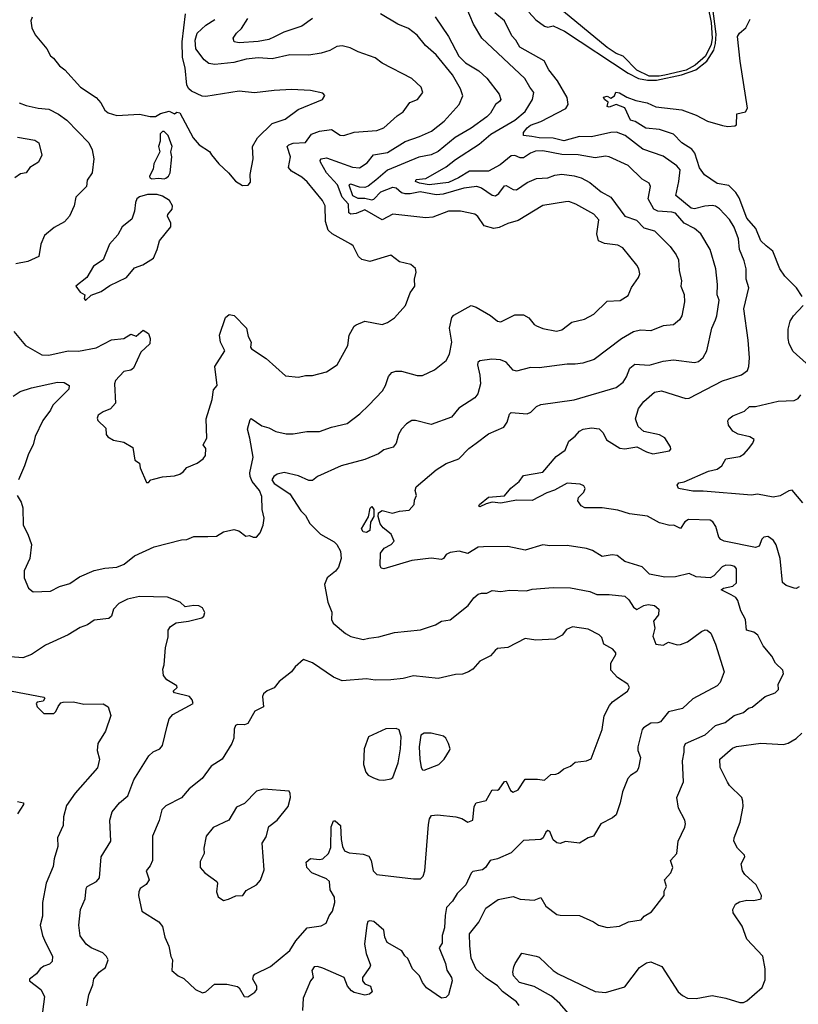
# Model space of a CAD drawing. Extents: x 1552033 to 1694788, y 811965 to 917215.
# Tile 320 of 632: x 1614307 to 1618770, y 882201 to 887841. Entities that reach past the tile are written whole.
import ezdxf

# ---------------------------------------------------------------- set-up
doc = ezdxf.new("R2010")
doc.units = 0

msp = doc.modelspace()

# ---------------------------------------------------------------- linework, layer by layer
at = {"layer": '0CON20XD'}
for points in [[(1617224.8, 887885), (1617265, 887840.7), (1617315, 887803.9), (1617335, 887798.8), (1617365, 887806.7), (1617430, 887775), (1617794.5, 887534.5), (1617854.3, 887505), (1617905, 887495.5), (1617957.5, 887495), (1618100, 887525), (1618183.1, 887555), (1618245, 887604.6), (1618285, 887667.1), (1618295.3, 887705.3), (1618298.2, 887758.2), (1618264.6, 888025)], [(1618231.4, 888015), (1618269.3, 887825), (1618276.5, 887735), (1618270, 887700), (1618237.6, 887632.4), (1618179, 887581), (1618127, 887553), (1618005, 887524.4), (1617972.3, 887517.7), (1617915, 887517.2)], [(1617169.2, 882195), (1617154, 882215), (1617073.6, 882273.6), (1617045, 882306.5), (1616980.7, 882350.7), (1616922.8, 882402.8), (1616895, 882465.8), (1616886.8, 882536.8), (1616886.1, 882605), (1616938.6, 882671.4), (1616978.8, 882751.2), (1617048.9, 882801.1), (1617135, 882819.4), (1617175, 882803.3), (1617255, 882798.1), (1617295, 882813.3), (1617322.8, 882762.8), (1617385, 882715.8), (1617405, 882710.8), (1617515, 882710), (1617595, 882673.8), (1617624.1, 882654.1), (1617675, 882641.2), (1617745, 882649.1), (1617797.4, 882672.6), (1617868.8, 882685), (1617886.2, 882705), (1617929.1, 882730.9), (1618000, 882825), (1618000.7, 882849.3), (1618013.3, 882875), (1618002.5, 882915), (1618040, 882955), (1618050, 882985), (1618036.7, 883025), (1618074.3, 883065), (1618080.8, 883135), (1618118.8, 883215), (1618123.8, 883235), (1618119.2, 883255), (1618083.5, 883325), (1618074.4, 883385.6), (1618111.5, 883475), (1618105.7, 883595), (1618116.2, 883645), (1618116, 883675), (1618124, 883695), (1618235, 883744.5), (1618295, 883797.5), (1618350, 883815), (1618402, 883855), (1618455, 883872.7), (1618485, 883896.7), (1618506.1, 883903.9), (1618579.4, 883965), (1618637.5, 883985), (1618655.6, 884005), (1618654.5, 884035.5), (1618684, 884095), (1618681.2, 884115), (1618638.6, 884155), (1618618.6, 884195), (1618568.6, 884255), (1618537.1, 884315), (1618515, 884333.5), (1618473.6, 884345), (1618466.4, 884405), (1618440, 884455), (1618423.2, 884515), (1618411.5, 884531.5), (1618385, 884546.4), (1618326.7, 884575), (1618340, 884585), (1618395, 884596.8), (1618415.4, 884615), (1618415.5, 884695), (1618405, 884708.9), (1618385, 884714.5), (1618355, 884716.1), (1618332.4, 884707.6), (1618285.6, 884655), (1618265, 884643.8), (1618185, 884649.2), (1618145, 884668), (1618065, 884650.5), (1618005, 884648.2), (1617916, 884666), (1617875, 884707.1), (1617775, 884737.5), (1617732.1, 884772.1), (1617703.6, 884776.4), (1617645, 884765.7), (1617589.8, 884799.8), (1617555, 884811.5), (1617445, 884829.4), (1617345, 884827.1), (1617305, 884833.1), (1617205, 884803.3), (1617105, 884823.5), (1616965, 884821.5), (1616935, 884819.4), (1616875, 884783.3), (1616826.7, 884796.7), (1616775, 884789.2), (1616752.1, 884777.9), (1616735.7, 884754.3), (1616725, 884748.8), (1616665, 884756.5), (1616555, 884743.1), (1616395, 884695.8), (1616379.7, 884699.7), (1616372.5, 884715), (1616375.6, 884785), (1616396.9, 884813.1), (1616436, 884835), (1616453.8, 884855), (1616437.1, 884895), (1616390.8, 884930.8), (1616373, 884953), (1616362.6, 884995), (1616363.9, 885016.1), (1616385, 885029.1), (1616444.4, 885014.4), (1616485, 885026), (1616538.8, 885031.2), (1616568.8, 885065), (1616570.7, 885089.3), (1616582.5, 885115), (1616573.3, 885145), (1616580, 885165), (1616695, 885262), (1616751.9, 885298.1), (1616825, 885325.7), (1616880.8, 885385), (1616924.3, 885415), (1616995, 885468.9), (1617082.8, 885507.2), (1617101.9, 885535), (1617115, 885582.5), (1617125, 885591.2), (1617215, 885582.9), (1617236.8, 885593.2), (1617270, 885625), (1617295, 885636.5), (1617485, 885663.8), (1617725.4, 885734.6), (1617765, 885764.3), (1617785.2, 885794.8), (1617805, 885845.7), (1617832.6, 885867.4), (1617915, 885863.2), (1617995, 885885.9), (1618055, 885892.5), (1618175, 885878.1), (1618197.2, 885882.8), (1618224.6, 885905.4), (1618246.2, 885943.8), (1618274.5, 886075), (1618295, 886121.2), (1618303.3, 886145), (1618315.4, 886235), (1618304.5, 886265.5), (1618307.3, 886325), (1618297.7, 886415), (1618263.8, 886525), (1618211.1, 886615), (1618175.6, 886645), (1618115.5, 886675.5), (1618065, 886732.5), (1618045, 886739.5), (1617964.8, 886744.8), (1617942.3, 886755), (1617910, 886815), (1617922.9, 886885), (1617915.3, 886905.3), (1617875, 886927.8), (1617795, 887005.4), (1617685, 887056.2), (1617665, 887059.6), (1617605, 887050), (1617507.8, 887067.8), (1617415, 887069.3), (1617305, 887090), (1617262.7, 887087.3), (1617235, 887076.8), (1617195, 887050), (1617175, 887050.8), (1617145, 887064), (1617125, 887061), (1617060.1, 887009.9), (1616995, 886974.3), (1616885, 886973.1), (1616823.1, 886935), (1616765, 886908.7), (1616655, 886894.9), (1616598, 886905), (1616576, 886915), (1616580, 886925), (1616635, 886931.6), (1616751.4, 886998.6), (1616805, 887040.8), (1616941.5, 887128.5), (1617006.9, 887185), (1617144.5, 887265.5), (1617204.3, 887315.7), (1617246.2, 887385), (1617254.5, 887425), (1617231.2, 887455), (1617202.5, 887505), (1616955.4, 887735.4), (1616909.1, 887815), (1616865.6, 887915)], [(1617915, 887517.2), (1617845, 887552.7), (1617765, 887631.9), (1617725, 887648), (1617675, 887681.4), (1617390.9, 887915)], [(1614274.7, 886054.7), (1614340, 885975), (1614435, 885921.4), (1614475, 885918.9), (1614585, 885943.8), (1614645, 885942.5), (1614745, 885962.3), (1614833.4, 886006.6), (1614905, 886014.2), (1614945, 886040), (1614975, 886027.5), (1615015, 886062.5), (1615045, 886043.3), (1615055.8, 886015), (1615054, 885985), (1615002.3, 885937.7), (1614958.8, 885845), (1614945.4, 885834.6), (1614904.6, 885825.4), (1614855.8, 885775), (1614850, 885755), (1614856, 885645), (1614827.2, 885612.8), (1614785, 885594.4), (1614758, 885575), (1614752.2, 885557.8), (1614755.5, 885545.5), (1614802, 885502), (1614803.8, 885465), (1614812.7, 885452.7), (1614845, 885433.3), (1614905, 885421.2), (1614955, 885390), (1614968.3, 885318.3), (1614995, 885300), (1614997.5, 885275), (1615035, 885190), (1615045, 885190), (1615060, 885205), (1615075, 885210), (1615125, 885222), (1615195, 885228.8), (1615225, 885238.8), (1615245, 885251.2), (1615265, 885276), (1615325, 885300), (1615358.8, 885325), (1615372, 885345), (1615374.2, 885385), (1615359.2, 885405), (1615380, 885445), (1615376, 885555), (1615410, 885665), (1615418.3, 885721.7), (1615440, 885745), (1615426.2, 885855), (1615483.3, 885945), (1615457.5, 885995), (1615453.3, 886035), (1615487.5, 886135), (1615508.3, 886151.7), (1615536.4, 886146.4), (1615607.5, 886075), (1615616.1, 886026.1), (1615633.8, 885995), (1615630, 885965), (1615636.7, 885955), (1615720.5, 885900.5), (1615831.7, 885801.7), (1615905, 885794.4), (1615945, 885802.5), (1615985, 885802.5), (1616065, 885824.2), (1616126.2, 885865), (1616187.5, 885975), (1616195, 886033.3), (1616224.2, 886085), (1616235, 886094), (1616285.9, 886114.1), (1616385, 886095.8), (1616415, 886106), (1616455, 886134), (1616519.2, 886205), (1616545, 886277.5), (1616572.5, 886315), (1616570, 886355), (1616580, 886395), (1616576.1, 886416.1), (1616548.8, 886438.8), (1616485, 886454), (1616435, 886492.5), (1616315, 886456.9), (1616268.3, 886468.3), (1616249.2, 886485), (1616218, 886545), (1616205.5, 886555.5), (1616098, 886615), (1616076.1, 886636.1), (1616060.9, 886685), (1616057.8, 886775), (1616043.1, 886805), (1615955, 886913.3), (1615925, 886938.9), (1615864.3, 886974.3), (1615847.1, 886995), (1615859.8, 887055), (1615840, 887115), (1615849.2, 887125), (1615875, 887134), (1615945, 887136.9), (1615978.9, 887185), (1616025, 887202.2), (1616095, 887211.5), (1616145, 887180), (1616165, 887177.1), (1616225, 887196.7), (1616355, 887207.5), (1616395, 887221.8), (1616470.1, 887289.9), (1616505.7, 887314.3), (1616543.9, 887366.1), (1616587.5, 887385), (1616617.5, 887425), (1616609.2, 887455), (1616554.3, 887505), (1616385, 887593.1), (1616345, 887621.9), (1616247.2, 887657.2), (1616200.9, 887680.9), (1616155, 887691.9), (1616125, 887688.6), (1616085, 887664.4), (1616035, 887649.1), (1615965, 887638.9), (1615855, 887640.4), (1615755, 887617.5), (1615675, 887622.2), (1615605, 887615.9), (1615535, 887595.2), (1615425, 887584.8), (1615391.2, 887591.2), (1615365, 887611.8), (1615316.2, 887675), (1615312.5, 887725), (1615325, 887764.4), (1615375, 887809.5), (1615425, 887842.3)], [(1614293.3, 885115), (1614316.7, 885076.7), (1614325.4, 885045.4), (1614327.1, 884945), (1614354, 884895), (1614375.8, 884835), (1614365.8, 884755), (1614333.3, 884685), (1614333.9, 884643.9), (1614357.5, 884585), (1614385, 884564), (1614485, 884567.1), (1614535, 884594.2), (1614595, 884612), (1614650.7, 884649.3), (1614734.6, 884685.4), (1614795, 884699.4), (1614863.3, 884705), (1614907.1, 884722.9), (1614965, 884769.4), (1615078.3, 884821.7), (1615235, 884860.8), (1615265, 884863.3), (1615305, 884880), (1615385, 884880), (1615435, 884883.3), (1615475, 884908), (1615535, 884920.8), (1615564.2, 884914.2), (1615603, 884883), (1615625, 884886.7), (1615645, 884877.5), (1615665, 884877.5), (1615685, 884902.5), (1615702.5, 884945), (1615708.5, 884985), (1615697.5, 885035), (1615695, 885110), (1615681.8, 885145), (1615639.4, 885195), (1615627.5, 885225), (1615626.5, 885245), (1615644.7, 885335.3), (1615626.9, 885445), (1615612.8, 885495), (1615628.1, 885551.9), (1615635, 885556), (1615695, 885514.6), (1615735, 885503.8), (1615775, 885482.2), (1615835, 885469.4), (1615875, 885468.1), (1615952.7, 885482.7), (1616025, 885482.9), (1616095, 885507.1), (1616185, 885528), (1616257, 885583), (1616307.7, 885632.3), (1616386.9, 885715), (1616404.5, 885745), (1616422, 885798), (1616440, 885820), (1616462.2, 885827.8), (1616495, 885828.2), (1616585, 885803.3), (1616616.4, 885803.6), (1616684.4, 885835.6), (1616750.7, 885889.3), (1616770.6, 885925), (1616783.8, 885995), (1616770.4, 886075), (1616783.5, 886135), (1616795, 886148.9), (1616895, 886204), (1616923.3, 886195), (1617006.1, 886146.1), (1617045, 886114.2), (1617065, 886111.4), (1617145, 886151.1), (1617195, 886150.8), (1617225, 886134), (1617255, 886096), (1617268.3, 886088.3), (1617305, 886073.1), (1617383, 886057), (1617414.5, 886065.5), (1617472.1, 886107.9), (1617545, 886125.8), (1617597.1, 886155), (1617675, 886228.6), (1617748, 886232), (1617795, 886262), (1617813.2, 886306.8), (1617854.2, 886365), (1617861.4, 886385), (1617855.8, 886415), (1617844.2, 886435), (1617764.2, 886535), (1617735, 886550.6), (1617659.1, 886559.1), (1617624.4, 886575), (1617615.5, 886615), (1617626.7, 886695), (1617597.3, 886727.3), (1617495.3, 886785.3), (1617455, 886799.3), (1617435, 886798.7), (1617305, 886777.5), (1617165, 886690.4), (1617105, 886673.3), (1617055, 886650), (1617025, 886644.5), (1616970, 886660), (1616933.9, 886713.9), (1616916.5, 886726.5), (1616833.6, 886743.6), (1616765.3, 886744.7), (1616675, 886710.6), (1616635, 886705.7), (1616445, 886727.5), (1616385, 886693.9), (1616285, 886752.7), (1616235, 886731.7), (1616205, 886726.8), (1616194.7, 886735), (1616191.1, 886785), (1616156.2, 886825), (1616128.7, 886895), (1616066.6, 886965), (1616032.2, 887025), (1616028.8, 887035), (1616034.4, 887045), (1616065, 887050), (1616215, 886997.3), (1616255, 886993.1), (1616298.5, 887021.5), (1616335, 887066.5), (1616415, 887081.4), (1616516.8, 887143.2), (1616598.3, 887171.7), (1616667.4, 887202.6), (1616740.6, 887259.4), (1616825.6, 887355), (1616846.7, 887405), (1616834.6, 887445), (1616788, 887525), (1616695, 887640.5), (1616633.6, 887693.6), (1616585, 887751.9), (1616535, 887790), (1616475.5, 887815.5), (1616375, 887874.5)], [(1614378.8, 887855), (1614371.2, 887835), (1614376.2, 887795), (1614396.7, 887755), (1614464, 887674), (1614483.3, 887635), (1614501.2, 887621.2), (1614535, 887576.2), (1614566.2, 887555), (1614656.2, 887455), (1614745.5, 887395), (1614772.5, 887365), (1614795, 887323.8), (1614815, 887308), (1614865, 887292.5), (1614995, 887300), (1615055, 887287.5), (1615085, 887287.5), (1615115, 887303.8), (1615165, 887316.7), (1615195, 887302.5), (1615208.3, 887311.7), (1615225, 887307.5), (1615301.2, 887165), (1615336.7, 887125), (1615395.7, 887085.7), (1615407.1, 887067.1), (1615448.8, 887015), (1615504.2, 886964.2), (1615545, 886916.7), (1615585, 886891.2), (1615617, 886893), (1615629.3, 886910.7), (1615628.8, 886955), (1615645.6, 887045), (1615642, 887115), (1615670, 887165), (1615755, 887246.7), (1615828, 887272), (1615903.6, 887326.4), (1616042.5, 887385), (1616057, 887407), (1616045, 887420), (1615975, 887435.7), (1615865, 887440.5), (1615765, 887436.5), (1615652.8, 887422.8), (1615565, 887431.2), (1615375, 887400.6), (1615353.6, 887403.6), (1615291.7, 887431.7), (1615276, 887445), (1615265.6, 887465.6), (1615255.5, 887565), (1615240.3, 887625), (1615238.5, 887715), (1615257, 887875)], [(1615985, 887849.1), (1615925, 887804.6), (1615820.5, 887769.5), (1615767.2, 887742.8), (1615735, 887728.4), (1615675, 887717), (1615565, 887709.6), (1615536.2, 887715), (1615530.8, 887735), (1615550.5, 887765), (1615578.3, 887791.7), (1615615, 887848.5)], [(1616688, 887858), (1616764.8, 887744.8), (1616825, 887632.7), (1616861.5, 887595), (1616938.2, 887548.2), (1616985, 887506.5), (1617055.8, 887415), (1617064.3, 887385), (1617057.5, 887372.5), (1617034.2, 887355.8), (1617006.2, 887305), (1616985.5, 887285), (1616895, 887219.1), (1616802.7, 887167.3), (1616705, 887086.8), (1616665, 887067.1), (1616595, 887053.4), (1616415, 886978.8), (1616348.6, 886921.4), (1616305, 886886.8), (1616285, 886879.6), (1616255, 886882), (1616205, 886899.7), (1616194.1, 886895), (1616215, 886834.6), (1616245, 886818.4), (1616285, 886818), (1616325, 886809.4), (1616337.1, 886812.9), (1616377.8, 886855), (1616445, 886881.8), (1616465, 886878.1), (1616495, 886851.4), (1616515.6, 886845.6), (1616545, 886844.8), (1616602.8, 886857.2), (1616695, 886840.3), (1616736.9, 886843.1), (1616855, 886877.4), (1616925, 886887.1), (1616955, 886877.6), (1617015, 886836.2), (1617035, 886832.9), (1617053.3, 886845), (1617085, 886889.2), (1617095, 886891.4), (1617135, 886868.5), (1617155, 886866.7), (1617215, 886908.2), (1617268.3, 886931.7), (1617335, 886935.5), (1617375, 886950.4), (1617415, 886956.2), (1617485, 886946.9), (1617525, 886934.6), (1617575, 886908.2), (1617639.4, 886855), (1617695.3, 886825.3), (1617775.7, 886715), (1617843.1, 886693.1), (1617885, 886648.5), (1617945, 886631.5), (1618035, 886542.9), (1618070, 886495), (1618082.2, 886465), (1618086.5, 886405), (1618100, 886345), (1618096.5, 886315), (1618115, 886267.5), (1618117.8, 886225), (1618102.5, 886145), (1618088.8, 886121.2), (1618055, 886094.3), (1617995, 886088.1), (1617925, 886059.4), (1617865, 886062.7), (1617825, 886053.6), (1617756.4, 886013.6), (1617600, 885895), (1617535, 885874.4), (1617491.3, 885868.7)], [(1617242.8, 887172.8), (1617195, 887178.8), (1617195.4, 887195), (1617215, 887222.5), (1617235, 887237), (1617295, 887257.2), (1617436.6, 887333.4), (1617451.4, 887355), (1617444.3, 887395), (1617390.2, 887490.2), (1617340.7, 887555), (1617313.3, 887605), (1617173.3, 887683.3), (1617150.2, 887725), (1617128.6, 887748.6), (1617085, 887835.2), (1617030, 887880)], [(1618791.8, 886255), (1618758.9, 886305), (1618692.8, 886372.8), (1618664.2, 886415), (1618624.2, 886515), (1618585, 886546.5), (1618554.2, 886574.2), (1618525.9, 886645), (1618475, 886703.5), (1618430.5, 886820.5), (1618411.8, 886851.8), (1618371.3, 886891.3), (1618303.8, 886903.8), (1618232.3, 886952.3), (1618202.9, 886992.9), (1618176.9, 887076.9), (1618159.6, 887099.6), (1618101.8, 887135), (1618054.3, 887185), (1617975, 887211.5), (1617895, 887219.7), (1617835, 887257.5), (1617808.6, 887265), (1617775.9, 887335.9), (1617725, 887355.5), (1617685, 887340), (1617674.5, 887344.5), (1617679.1, 887369.1), (1617658.6, 887385), (1617652.9, 887397.1), (1617675, 887402.9), (1617695, 887391.2), (1617716.7, 887405), (1617724.2, 887425.8), (1617745, 887423.1), (1617787, 887397), (1617838, 887378), (1617904, 887365), (1617952.7, 887342.7), (1618102, 887325), (1618185, 887294.6), (1618249.4, 887259.4), (1618334.4, 887235.6), (1618365, 887230), (1618405, 887232.9), (1618415, 887238.8), (1618417.4, 887302.6), (1618466.6, 887313.4), (1618478.2, 887335), (1618435.5, 887604.5), (1618421.5, 887745), (1618432.1, 887765), (1618469.6, 887795), (1618494.1, 887845)], [(1614305, 887366), (1614345, 887350), (1614412.5, 887335), (1614475, 887329.4), (1614530.5, 887300.5), (1614578.1, 887265), (1614703.1, 887135), (1614723.1, 887095), (1614733.1, 887045), (1614723.8, 886965), (1614695, 886922.5), (1614690, 886885), (1614628.8, 886825), (1614620, 886775), (1614593.8, 886715), (1614565, 886684), (1614505, 886651.2), (1614450, 886605), (1614428, 886555), (1614418, 886485), (1614355, 886456.1), (1614285, 886443.1)], [(1614295, 887168.9), (1614395, 887151.4), (1614418, 887135), (1614434.2, 887065), (1614414.5, 887025.5), (1614365.7, 886994.3), (1614345, 886964.3), (1614311.3, 886958.7), (1614280, 886935)], [(1615135, 886928.8), (1615145, 886933.8), (1615160, 886945), (1615170, 886965), (1615180, 887055), (1615173.8, 887085), (1615180.8, 887115), (1615158.3, 887178.3), (1615135, 887200), (1615125, 887200), (1615113, 887187), (1615113.3, 887145), (1615103.8, 887115), (1615111.2, 887085), (1615076.7, 887015), (1615072.5, 886985), (1615051.2, 886945), (1615053.3, 886935), (1615065, 886930), (1615105, 886933.3), (1615135, 886928.8)], [(1618775, 884593.3), (1618757.3, 884582.7), (1618745, 884584.2), (1618700.7, 884600.7), (1618678.1, 884618.1), (1618664.7, 884754.7), (1618643.5, 884833.5), (1618627.7, 884857.7), (1618605, 884875.5), (1618595, 884880.5), (1618572.8, 884877.2), (1618561.5, 884865), (1618545.5, 884825), (1618525, 884818.5), (1618344.3, 884854.3), (1618325, 884863.8), (1618315, 884877.5), (1618297.4, 884937.4), (1618279.4, 884965), (1618265, 884973.6), (1618140.9, 884979.1), (1618118.8, 884965), (1618095, 884926.7), (1618056.4, 884946.4), (1618034.1, 884944.1), (1617975, 884960), (1617905, 884997.5), (1617801.3, 885011.3), (1617735, 885032.5), (1617645, 885045.8), (1617545.9, 885045.9), (1617525, 885056.7), (1617506.2, 885085), (1617510, 885105), (1617540, 885135), (1617548, 885155), (1617541.2, 885171.2), (1617519.8, 885179.8), (1617445, 885185.5), (1617373.1, 885146.9), (1617328.8, 885131.2), (1617245, 885086.7), (1617155, 885089), (1617065, 885070.9), (1617015, 885078.2), (1616981.1, 885068.9), (1616945, 885050), (1616939.2, 885055), (1616942.4, 885065), (1616995, 885106.9), (1617086.8, 885113.2), (1617122.1, 885157.9), (1617170, 885195), (1617195, 885230), (1617305, 885250), (1617381.8, 885338.2), (1617434.3, 885375.7), (1617455, 885426.7), (1617491.2, 885455), (1617515, 885483.8), (1617537.5, 885495), (1617585, 885503.8), (1617627.7, 885497.7), (1617651.2, 885475), (1617670, 885435), (1617747.7, 885387.7), (1617775, 885382.9), (1617845, 885394), (1617900, 885365), (1617935, 885354.4), (1618030.7, 885370.7), (1618039.7, 885380.3), (1618037.5, 885395), (1618005, 885446.9), (1617975, 885463.3), (1617885, 885483.1), (1617851.1, 885511.1), (1617836.9, 885555), (1617854.4, 885615), (1617884, 885655), (1617945, 885707.5), (1617985.8, 885715.8), (1618125, 885672.2), (1618145, 885673.3), (1618335, 885772.5), (1618443.2, 885806.8), (1618478, 885832), (1618486.7, 885855), (1618490, 885905), (1618482.7, 886005), (1618457.3, 886185), (1618486.7, 886305), (1618471.2, 886355), (1618470.5, 886415), (1618459.7, 886459.7), (1618432.3, 886525), (1618426.9, 886586.9), (1618402.4, 886652.4), (1618375, 886695.8), (1618318.3, 886758.3), (1618295, 886773.1), (1618275, 886777.5), (1618233.6, 886773.6), (1618175, 886758), (1618155, 886761.3), (1618067.5, 886835), (1618085.8, 886915), (1618091.8, 886981.8), (1618073.6, 887003.6), (1617995, 887060.5), (1617879.4, 887099.4), (1617777.7, 887177.7), (1617727.1, 887197.1), (1617695, 887195.2), (1617585, 887169.7), (1617515, 887172.4), (1617425, 887148.1), (1617365, 887162.2), (1617285, 887164.1), (1617242.8, 887172.8)], [(1614685, 886233.3), (1614716.7, 886263.3), (1614775.4, 886284.6), (1614825, 886318.6), (1614918.8, 886365), (1614965, 886420), (1615013.6, 886436.4), (1615074.2, 886475.8), (1615096.2, 886525), (1615108, 886575), (1615172.9, 886655), (1615174.2, 886675), (1615154.4, 886715), (1615155.8, 886725), (1615182, 886755), (1615184, 886775), (1615165.7, 886805.7), (1615125, 886830.4), (1615095, 886840), (1615039.4, 886840.6), (1614995, 886827.3), (1614978.1, 886815), (1614970.4, 886795), (1614966.1, 886745), (1614950.8, 886699.2), (1614894.6, 886655.4), (1614870.6, 886609.4), (1614822.2, 886555), (1614786, 886465), (1614731.1, 886428.9), (1614692.5, 886365), (1614630, 886315), (1614655, 886280), (1614680, 886265), (1614677.5, 886245), (1614685, 886233.3)], [(1618815, 885873.3), (1618740.9, 885940.9), (1618716.9, 885985), (1618710.6, 886015), (1618711.7, 886068.3), (1618722, 886115), (1618742, 886145), (1618797.8, 886205)], [(1617491.3, 885868.7), (1617445, 885868.5), (1617285, 885847.5), (1617235, 885848.5), (1617155, 885827.1), (1617135, 885834.2), (1617095, 885878.6), (1617063.4, 885893.4), (1617012.6, 885897.4), (1616943.6, 885886.4), (1616933.1, 885876.9), (1616931.2, 885865), (1616944.6, 885805), (1616948, 885755), (1616932.7, 885697.3), (1616915, 885674.3), (1616825, 885615.7), (1616781.2, 885565), (1616665, 885523.3), (1616575, 885545.6), (1616554.5, 885545.5), (1616525, 885527.1), (1616495, 885495.8), (1616478.5, 885465), (1616465.4, 885414.6), (1616447.8, 885392.2), (1616395, 885376.9), (1616364, 885355), (1616285, 885321.2), (1616150, 885285), (1616015, 885224.6), (1615985, 885201.9), (1615965, 885201.8), (1615905, 885228.1), (1615823.3, 885246.7), (1615782.6, 885237.4), (1615764.8, 885225.2), (1615752.8, 885205), (1615765, 885184.1), (1615854.8, 885124.8), (1615918.7, 885028.7), (1615945, 885001.2), (1615970, 884955), (1616032, 884895), (1616109.5, 884849.5), (1616125, 884834.2), (1616146.2, 884796.2), (1616149.5, 884755), (1616133.9, 884706.1), (1616117.3, 884682.7), (1616070, 884645), (1616054, 884605), (1616074, 884505), (1616096.6, 884446.6), (1616094.5, 884405), (1616104.5, 884385), (1616174.6, 884324.6), (1616205, 884308.6), (1616275, 884290.6), (1616308.8, 884298.8), (1616365, 884306.7), (1616455, 884330), (1616604.3, 884345.7), (1616690, 884375), (1616725, 884395.7), (1616775, 884402.9), (1616878, 884485), (1616910.7, 884529.3), (1616935, 884550), (1616953.2, 884556.8), (1616985, 884555.6), (1617015, 884571.8), (1617065, 884565.5), (1617115, 884573.8), (1617211.3, 884568.7), (1617245, 884579.6), (1617365, 884589.1), (1617465, 884586.4), (1617575, 884566.2), (1617615, 884548.2), (1617685, 884548.9), (1617775, 884538.2), (1617798.8, 884518.8), (1617825, 884475.6), (1617845, 884461.9), (1617885, 884486.2), (1617908.3, 884491.7), (1617945.9, 884485.9), (1617970.5, 884465), (1617967.8, 884432.2), (1617940, 884395), (1617946.7, 884355), (1617935, 884310), (1617953.8, 884265), (1617995, 884257.8), (1618025, 884276.2), (1618075, 884260.5), (1618095, 884263.1), (1618135, 884276.9), (1618215, 884335.8), (1618235, 884345.8), (1618247.5, 884345), (1618267.4, 884327.4), (1618294.3, 884265), (1618343.9, 884106.1), (1618322, 884045), (1618304, 884025), (1618165, 883950), (1618105, 883896.4), (1618025, 883876.7), (1617980.8, 883819.2), (1617965, 883812.9), (1617925, 883812.2), (1617881.9, 883785), (1617874.6, 883775), (1617849.5, 883675), (1617850, 883655), (1617864.4, 883615), (1617854.5, 883555), (1617845, 883534.4), (1617807.4, 883512.6), (1617792.5, 883495), (1617761.7, 883418.3), (1617749.1, 883355), (1617725, 883287.1), (1617705, 883269.2), (1617638, 883235), (1617595, 883163.8), (1617565, 883153.8), (1617515, 883123.8), (1617435, 883133.1), (1617405, 883122), (1617385, 883125.8), (1617365, 883142.5), (1617345, 883191.2), (1617335, 883196), (1617322.9, 883187.1), (1617307.7, 883155), (1617295, 883146), (1617195, 883140.3), (1617125, 883069.4), (1617045, 883034.2), (1617003.3, 883025), (1616977.5, 882985), (1616958.9, 882971.1), (1616905, 882961.1), (1616895, 882951.9), (1616865.1, 882884.9), (1616815, 882835.9), (1616788.5, 882791.5), (1616754.4, 882755), (1616745, 882710), (1616741.1, 882638.9), (1616728.6, 882595), (1616728.6, 882551.4), (1616711.1, 882525), (1616748.6, 882435), (1616755.8, 882395.8), (1616781.2, 882355), (1616785.8, 882335), (1616764.2, 882255.8), (1616750, 882240), (1616725, 882235.7), (1616638.2, 882295), (1616615.3, 882325.3), (1616598.9, 882365), (1616558, 882405), (1616532.5, 882462.5), (1616515, 882478.6), (1616498, 882508), (1616413.5, 882555), (1616400.5, 882585), (1616395, 882626.2), (1616336.7, 882675), (1616315, 882680), (1616303.3, 882675), (1616296.2, 882655), (1616284, 882545), (1616292.9, 882492.9), (1616317.1, 882425), (1616315, 882413.3), (1616272.5, 882355), (1616272.5, 882335), (1616285, 882317.5), (1616317.5, 882305), (1616327, 882273), (1616311.7, 882258.3), (1616285, 882253.3), (1616225, 882268.8), (1616208.6, 882278.6), (1616186.2, 882305), (1616167.5, 882355), (1616045, 882408.1), (1616015, 882416.9), (1615994.4, 882415.6), (1615982.5, 882395), (1615988.8, 882355), (1615974, 882335), (1615933, 882237), (1615928.6, 882165)], [(1614270, 885685), (1614309.3, 885710.7), (1614375, 885733.3), (1614525, 885764.4), (1614562.9, 885762.9), (1614591.2, 885745), (1614589.2, 885725), (1614497.5, 885632.5), (1614484.7, 885605), (1614440.7, 885545), (1614395.6, 885454.4), (1614384.2, 885405), (1614357.8, 885355), (1614334.7, 885285.3), (1614300.6, 885205)], [(1618795, 885074.2), (1618735, 885145.7), (1618715, 885142.5), (1618665, 885114.3), (1618625, 885105.7), (1618535, 885123.3), (1618502.2, 885117.8), (1618225, 885140.4), (1618165, 885139.8), (1618082.9, 885155), (1618074.5, 885175), (1618085, 885188.6), (1618115, 885194), (1618255, 885254.2), (1618305, 885267.5), (1618332, 885285), (1618354.3, 885325.7), (1618435, 885340), (1618458.8, 885355), (1618485, 885383.8), (1618508.8, 885415), (1618515.7, 885435.7), (1618492.1, 885452.1), (1618425, 885466.9), (1618395, 885484.2), (1618369.5, 885519.5), (1618366.1, 885543.9), (1618371.2, 885555), (1618395, 885571.4), (1618460.9, 885599.1), (1618490, 885625), (1618525, 885625.6), (1618655, 885655.5), (1618745, 885660.6), (1618768.3, 885671.7), (1618785, 885692.5)], [(1616295, 884904.2), (1616275, 884908.5), (1616267, 884925), (1616305.6, 884994.4), (1616316.7, 885043.3), (1616325, 885052.7), (1616336.6, 885035), (1616336.9, 884995), (1616317.4, 884962.6), (1616313.9, 884915), (1616295, 884904.2)], [(1614692.1, 882192.1), (1614704.4, 882255), (1614727.4, 882312.6), (1614733.3, 882346.7), (1614762.5, 882385), (1614798.8, 882411.2), (1614814, 882455), (1614804.2, 882475), (1614784.2, 882495), (1614718, 882525), (1614689.2, 882545), (1614655, 882592.5), (1614645.6, 882655), (1614655.5, 882745), (1614682.5, 882805), (1614688.5, 882865), (1614695, 882876.4), (1614747.5, 882905), (1614764.2, 882925), (1614774.2, 883045), (1614829.2, 883135), (1614824.2, 883255), (1614837.3, 883302.7), (1614880, 883355), (1614927.1, 883395), (1614962.3, 883487.7), (1615047.1, 883625), (1615071.8, 883648.2), (1615110, 883665), (1615125, 883684), (1615151.9, 883795), (1615163.2, 883836.8), (1615185, 883862), (1615301.2, 883925), (1615295.7, 883945.7), (1615280, 883965), (1615195, 883986.2), (1615186.2, 883995), (1615210, 884015), (1615207.5, 884025), (1615150.6, 884060.6), (1615132.5, 884085), (1615128.3, 884121.7), (1615136.4, 884146.4), (1615143.8, 884245), (1615158.8, 884305), (1615158.8, 884345), (1615171.2, 884365), (1615203.9, 884386.1), (1615275, 884395.6), (1615351.2, 884415), (1615363.3, 884425), (1615368.8, 884445), (1615355, 884472.5), (1615335, 884483.3), (1615305, 884485.7), (1615255, 884477.5), (1615227.5, 884505), (1615155, 884533.1), (1614995, 884536.7), (1614925, 884521.5), (1614875, 884496.9), (1614845.6, 884465), (1614834, 884425), (1614818.3, 884411.7), (1614735, 884400.6), (1614696, 884375), (1614655, 884359.2), (1614585, 884317.9), (1614455, 884258.9), (1614375, 884205.6), (1614325, 884186.7), (1614255, 884191.8)], [(1615615, 882244.2), (1615655, 882270), (1615666.5, 882285), (1615665.7, 882305), (1615644.2, 882345), (1615647.5, 882365), (1615655.5, 882374.5), (1615745, 882417.3), (1615855, 882510), (1615890.6, 882565), (1615955, 882639.2), (1616035, 882651.4), (1616064, 882665), (1616081.5, 882708.5), (1616100, 882735), (1616113.8, 882785), (1616112.5, 882815), (1616086.6, 882856.6), (1616082.2, 882905), (1616065, 882920.3), (1615980.8, 882955), (1615953.8, 882985), (1615950, 883015), (1615974, 883036), (1616025, 883030), (1616045, 883034.2), (1616077.5, 883065), (1616090.8, 883099.2), (1616093.2, 883216.8), (1616105, 883252.5), (1616115, 883252.5), (1616146.2, 883225), (1616150, 883145), (1616157.5, 883105), (1616169.5, 883079.5), (1616195, 883068), (1616275, 883061.8), (1616308.8, 883048.8), (1616321.5, 883025), (1616332.4, 882965), (1616354.3, 882945), (1616565, 882919.5), (1616605, 882920.6), (1616619.1, 882935), (1616629.1, 882965), (1616649.8, 883230.2), (1616655.6, 883264.4), (1616668.3, 883281.7), (1616702.7, 883287.3), (1616807.5, 883275), (1616841.2, 883265), (1616875, 883244), (1616905, 883256.7), (1616911.8, 883335), (1616923.3, 883355), (1616980.9, 883369.1), (1617015, 883430), (1617045, 883428), (1617055, 883434), (1617085, 883477.5), (1617095, 883480), (1617120.8, 883425), (1617135, 883415.8), (1617165, 883428.8), (1617205, 883490), (1617275, 883490.8), (1617315.5, 883484.5), (1617352.3, 883517.7), (1617380.3, 883520.3), (1617395.3, 883524.7), (1617425, 883549.2), (1617465, 883566), (1617491.3, 883588.7), (1617555, 883595.4), (1617583.1, 883606.9), (1617645.4, 883774.6), (1617657.1, 883852.9), (1617687.6, 883912.4), (1617705, 883934), (1617790, 883995), (1617802.5, 884015), (1617793.3, 884035), (1617733.3, 884073.3), (1617696, 884115), (1617695.7, 884155), (1617723.8, 884205), (1617724, 884215), (1617706.2, 884235), (1617655.8, 884265), (1617643.1, 884303.1), (1617627.5, 884317.5), (1617565, 884350.6), (1617475, 884362.5), (1617441.2, 884348.8), (1617416.7, 884315), (1617375, 884292), (1617265, 884286.5), (1617204.3, 884295.7), (1617105.9, 884244.1), (1617045, 884238.8), (1617032.7, 884227.3), (1617005, 884198), (1616945, 884166.2), (1616905, 884121.2), (1616880, 884105), (1616845, 884091.4), (1616805, 884090.8), (1616705, 884066.6), (1616565, 884081.9), (1616505, 884066.9), (1616435, 884060.6), (1616345, 884057.5), (1616295, 884065.6), (1616155, 884054.5), (1616106.2, 884075), (1615985, 884157.5), (1615933.6, 884176.4), (1615886.2, 884135), (1615865, 884106.2), (1615795, 884050), (1615765, 884013.3), (1615725, 883996.2), (1615705, 883979.2), (1615698.1, 883965), (1615703.8, 883905), (1615655, 883880), (1615615, 883808.8), (1615595, 883801.2), (1615555, 883803.3), (1615545, 883797.5), (1615536.7, 883776.7), (1615534.2, 883725), (1615524.2, 883695), (1615468.8, 883605), (1615405.6, 883564.4), (1615353.8, 883495), (1615278.8, 883435), (1615235.5, 883384.5), (1615145, 883338.6), (1615122.9, 883315), (1615106, 883254), (1615068.2, 883165), (1615068.1, 883025), (1615056.1, 882993.9), (1615032.9, 882965), (1615048.6, 882915), (1615032.2, 882887.8), (1614998.6, 882865), (1614989.4, 882845), (1614988.1, 882825), (1615006.7, 882735), (1615105, 882673.3), (1615125.9, 882645.9), (1615138.8, 882585), (1615162.5, 882535), (1615174, 882475), (1615184, 882455), (1615180, 882395), (1615215, 882363.3), (1615248.6, 882348.6), (1615315, 882286.2), (1615355, 882266.7), (1615375, 882273.3), (1615423, 882317), (1615495, 882315.8), (1615555, 882303.8), (1615565.6, 882295.6), (1615594.2, 882245), (1615615, 882244.2)], [(1614225, 884001.8), (1614445, 883960), (1614452.5, 883955), (1614443, 883937), (1614408.3, 883931.7), (1614402.5, 883925), (1614407.5, 883905), (1614445, 883867.5), (1614503.6, 883866.4), (1614515, 883877.5), (1614527.5, 883907.5), (1614542.7, 883927.3), (1614557.3, 883932.7), (1614615, 883933.1), (1614675, 883920), (1614785, 883922.4), (1614814.6, 883905), (1614830, 883855), (1614800, 883765), (1614754.4, 883695), (1614750.8, 883655), (1614764.5, 883605), (1614752.7, 883555), (1614625, 883410.8), (1614575, 883340), (1614559.4, 883275), (1614556.5, 883225), (1614524.4, 883155), (1614526.5, 883105), (1614504.5, 883035), (1614500.2, 882989.8), (1614459.2, 882895), (1614438.5, 882785), (1614437.8, 882705), (1614425.5, 882654.5), (1614437.3, 882595), (1614454.6, 882555), (1614496.1, 882476.1), (1614493.7, 882446.3), (1614478.5, 882431.5), (1614445, 882419.1), (1614425, 882404.5), (1614403.9, 882376.1), (1614364.4, 882345), (1614364.3, 882335), (1614428, 882285), (1614449.5, 882245), (1614425.7, 882055)], [(1616395, 883484.2), (1616435, 883493.3), (1616445, 883501.2), (1616476.1, 883585), (1616490.2, 883665), (1616493.9, 883733.9), (1616483.1, 883773.1), (1616465, 883781.4), (1616405, 883779.2), (1616306.4, 883733.6), (1616281.8, 883665), (1616278.2, 883575), (1616290.3, 883530.3), (1616305, 883513.8), (1616335, 883498.8), (1616365, 883486.7), (1616395, 883484.2)], [(1616625, 883542.5), (1616708.8, 883575), (1616740, 883605), (1616770, 883655), (1616774, 883665), (1616764.3, 883695), (1616750, 883725), (1616736.2, 883736.2), (1616665, 883753.3), (1616625, 883754.3), (1616606.9, 883743.1), (1616597.5, 883675), (1616599.8, 883605), (1616607.5, 883557.5), (1616615, 883544), (1616625, 883542.5)], [(1617450.5, 882150.5), (1617402.8, 882205), (1617355, 882248.1), (1617255, 882303.5), (1617172.3, 882325), (1617137.5, 882365), (1617134.2, 882385.8), (1617140, 882415), (1617146.7, 882435), (1617185, 882493.8), (1617267.7, 882477.7), (1617285, 882470.6), (1617364.7, 882394.7), (1617393.1, 882375), (1617605, 882274.5), (1617665, 882268.8), (1617775, 882301.4), (1617858.8, 882411.2), (1617900.5, 882439.5), (1617925, 882443.8), (1617987, 882417), (1618081.7, 882271.7), (1618105, 882250.8), (1618135, 882237.1), (1618185, 882234.4), (1618275, 882251.9), (1618355, 882237.1), (1618435, 882210.8), (1618455, 882210.8), (1618475, 882221.4), (1618563.2, 882296.8), (1618579.5, 882340.5), (1618579.1, 882405), (1618566.1, 882476.1), (1618474.4, 882575), (1618448.1, 882648.1), (1618396, 882725), (1618393.8, 882745), (1618410, 882775), (1618432.7, 882787.3), (1618475, 882797.1), (1618515, 882795.8), (1618557.5, 882805), (1618558, 882825), (1618527.5, 882885), (1618463.9, 882943.9), (1618450, 882965), (1618441.4, 883005), (1618463.3, 883045), (1618461.2, 883055), (1618421.9, 883095), (1618400.8, 883135), (1618402.5, 883155), (1618436, 883245), (1618453.8, 883335), (1618452, 883365), (1618445, 883386), (1618375, 883454.4), (1618363.2, 883473.2), (1618322.5, 883557.5), (1618319.2, 883605), (1618392, 883668), (1618415, 883678.1), (1618554, 883696), (1618685, 883689.4), (1618712.4, 883697.6), (1618756.6, 883723.4), (1618790, 883755)], [(1615475, 882796.2), (1615505, 882803.8), (1615546.7, 882823.3), (1615585.8, 882824.2), (1615606.2, 882853.8), (1615664, 882886), (1615687.4, 882912.6), (1615709.5, 882970.5), (1615696.4, 883125), (1615719.2, 883160.8), (1615735, 883218.9), (1615782.5, 883255), (1615846.2, 883335), (1615858.8, 883385), (1615858.3, 883408.3), (1615851.7, 883421.7), (1615705, 883434), (1615665, 883422.5), (1615595, 883351.2), (1615550, 883330), (1615506.2, 883255), (1615415.5, 883214.5), (1615375.8, 883165), (1615362.9, 883095), (1615364.2, 883065.8), (1615341.7, 883018.3), (1615342, 882985), (1615369.2, 882955), (1615436.7, 882905), (1615441.2, 882895), (1615436.2, 882845), (1615445.9, 882815.9), (1615475, 882796.2)], [(1614295, 883363.3), (1614330, 883355), (1614329.2, 883345), (1614295, 883292)]]:
    msp.add_lwpolyline(points, dxfattribs=at)

doc.saveas('drawing.dxf')
